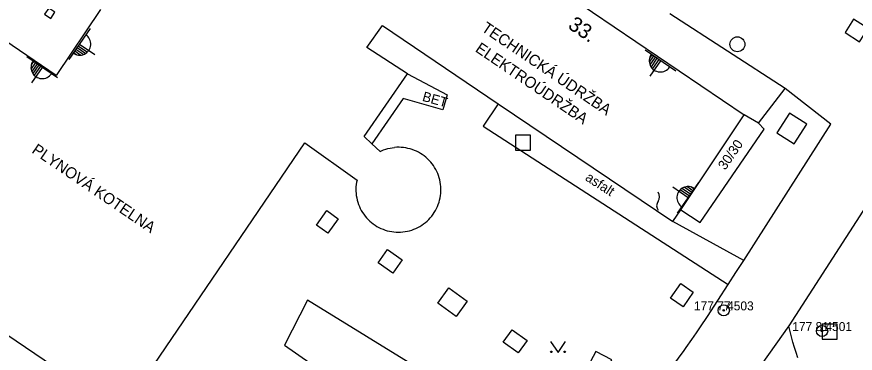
# Model space of a CAD drawing. Extents: x -539515 to -538098, y -1182060 to -1180157.
# Drawn here: x -538553.2 to -538497, y -1181696 to -1181673.4 of the extents above; entities that cross this region are included whole.
import ezdxf

# ---------------------------------------------------------------- set-up
doc = ezdxf.new("R2010")
doc.units = 0
for name, color, linetype in [('Vrstva 1', 7, 'Continuous'), ('Vrstva 13', 7, 'Continuous'), ('Vrstva 21', 7, 'Continuous'), ('Vrstva 22', 7, 'Continuous'), ('Vrstva 23', 7, 'Continuous'), ('Vrstva 24', 7, 'Continuous'), ('Vrstva 26', 7, 'Continuous'), ('Vrstva 27', 7, 'Continuous'), ('Vrstva 36', 7, 'Continuous'), ('Vrstva 37', 7, 'Continuous'), ('Vrstva 40', 7, 'Continuous'), ('Vrstva 41', 7, 'Continuous'), ('Vrstva 46', 7, 'Continuous'), ('Vrstva 88', 7, 'Continuous')]:
    doc.layers.add(name, color=color, linetype=linetype)

msp = doc.modelspace()

# ---------------------------------------------------------------- linework, layer by layer
at = {"layer": 'Vrstva 1'}
for p, q in [((-538524.38, -1181666.49), (-538504.42, -1181680.01)), ((-538547.542, -1181672.95), (-538550.529, -1181677.393)), ((-538550.529, -1181677.393), (-538555.71, -1181673.84)), ((-538529.702, -1181675.506), (-538528.65, -1181674.04)), ((-538528.65, -1181674.04), (-538520.899, -1181679.273)), ((-538526.98, -1181677.28), (-538529.702, -1181675.506)), ((-538529.885, -1181681.485), (-538526.98, -1181677.28)), ((-538520.899, -1181679.273), (-538509.19, -1181687.18)), ((-538508.659, -1181686.382), (-538504.42, -1181680.01)), ((-538529.359, -1181681.967), (-538529.885, -1181681.485)), ((-538546.15, -1181699.97), (-538533.849, -1181681.889)), ((-538533.849, -1181681.889), (-538530.361, -1181684.392)), ((-538529.359, -1181681.967), (-538528.81, -1181682.47)), ((-538528, -1181682.225), (-538527.85, -1181682.207)), ((-538527.699, -1181682.197), (-538527.85, -1181682.207)), ((-538527.548, -1181682.195), (-538527.699, -1181682.197)), ((-538527.397, -1181682.201), (-538527.548, -1181682.195)), ((-538527.247, -1181682.215), (-538527.397, -1181682.201)), ((-538528.81, -1181682.47), (-538528.723, -1181682.431)), ((-538528.723, -1181682.431), (-538528.583, -1181682.374)), ((-538528.583, -1181682.374), (-538528.441, -1181682.325)), ((-538528.441, -1181682.325), (-538528.295, -1181682.284)), ((-538528.295, -1181682.284), (-538528.148, -1181682.25)), ((-538528.148, -1181682.25), (-538528, -1181682.225)), ((-538527.098, -1181682.238), (-538527.247, -1181682.215)), ((-538526.95, -1181682.268), (-538527.098, -1181682.238)), ((-538526.804, -1181682.305), (-538526.95, -1181682.268)), ((-538526.66, -1181682.351), (-538526.804, -1181682.305)), ((-538526.518, -1181682.404), (-538526.66, -1181682.351)), ((-538526.38, -1181682.464), (-538526.518, -1181682.404)), ((-538526.245, -1181682.532), (-538526.38, -1181682.464)), ((-538526.114, -1181682.606), (-538526.245, -1181682.532)), ((-538525.987, -1181682.688), (-538526.114, -1181682.606)), ((-538525.865, -1181682.776), (-538525.987, -1181682.688)), ((-538525.747, -1181682.871), (-538525.865, -1181682.776)), ((-538525.634, -1181682.971), (-538525.747, -1181682.871)), ((-538525.527, -1181683.078), (-538525.634, -1181682.971)), ((-538525.426, -1181683.19), (-538525.527, -1181683.078)), ((-538525.331, -1181683.307), (-538525.426, -1181683.19)), ((-538525.242, -1181683.429), (-538525.331, -1181683.307)), ((-538525.16, -1181683.556), (-538525.242, -1181683.429)), ((-538525.085, -1181683.686), (-538525.16, -1181683.556)), ((-538525.016, -1181683.821), (-538525.085, -1181683.686)), ((-538524.955, -1181683.959), (-538525.016, -1181683.821)), ((-538530.361, -1181684.392), (-538530.392, -1181684.539)), ((-538524.901, -1181684.1), (-538524.955, -1181683.959)), ((-538524.855, -1181684.244), (-538524.901, -1181684.1)), ((-538524.817, -1181684.39), (-538524.855, -1181684.244)), ((-538524.786, -1181684.537), (-538524.817, -1181684.39)), ((-538530.43, -1181684.839), (-538530.437, -1181684.99)), ((-538530.437, -1181684.99), (-538530.435, -1181685.14)), ((-538530.415, -1181684.689), (-538530.43, -1181684.839)), ((-538530.392, -1181684.539), (-538530.415, -1181684.689)), ((-538524.763, -1181684.687), (-538524.786, -1181684.537)), ((-538524.748, -1181684.837), (-538524.763, -1181684.687)), ((-538524.741, -1181684.987), (-538524.748, -1181684.837)), ((-538524.742, -1181685.138), (-538524.741, -1181684.987)), ((-538530.435, -1181685.14), (-538530.426, -1181685.291)), ((-538530.426, -1181685.291), (-538530.409, -1181685.441)), ((-538530.409, -1181685.441), (-538530.384, -1181685.59)), ((-538524.793, -1181685.588), (-538524.768, -1181685.439)), ((-538524.768, -1181685.439), (-538524.751, -1181685.289)), ((-538524.751, -1181685.289), (-538524.742, -1181685.138)), ((-538530.384, -1181685.59), (-538530.351, -1181685.737)), ((-538530.351, -1181685.737), (-538530.311, -1181685.883)), ((-538530.311, -1181685.883), (-538530.262, -1181686.026)), ((-538530.262, -1181686.026), (-538530.206, -1181686.166)), ((-538524.97, -1181686.164), (-538524.915, -1181686.024)), ((-538524.915, -1181686.024), (-538524.867, -1181685.881)), ((-538524.867, -1181685.881), (-538524.826, -1181685.735)), ((-538524.826, -1181685.735), (-538524.793, -1181685.588)), ((-538530.206, -1181686.166), (-538530.143, -1181686.303)), ((-538530.143, -1181686.303), (-538530.073, -1181686.436)), ((-538530.073, -1181686.436), (-538529.996, -1181686.566)), ((-538529.996, -1181686.566), (-538529.912, -1181686.691)), ((-538529.912, -1181686.691), (-538529.821, -1181686.812)), ((-538525.355, -1181686.811), (-538525.265, -1181686.69)), ((-538525.265, -1181686.69), (-538525.181, -1181686.564)), ((-538525.181, -1181686.564), (-538525.104, -1181686.435)), ((-538525.104, -1181686.435), (-538525.033, -1181686.301)), ((-538525.033, -1181686.301), (-538524.97, -1181686.164)), ((-538509.19, -1181687.18), (-538508.659, -1181686.382)), ((-538529.821, -1181686.812), (-538529.724, -1181686.928)), ((-538529.724, -1181686.928), (-538529.621, -1181687.038)), ((-538529.621, -1181687.038), (-538529.513, -1181687.143)), ((-538529.513, -1181687.143), (-538529.399, -1181687.242)), ((-538529.399, -1181687.242), (-538529.28, -1181687.335)), ((-538525.896, -1181687.334), (-538525.777, -1181687.241)), ((-538525.777, -1181687.241), (-538525.663, -1181687.142)), ((-538525.663, -1181687.142), (-538525.555, -1181687.037)), ((-538525.555, -1181687.037), (-538525.452, -1181686.926)), ((-538525.452, -1181686.926), (-538525.355, -1181686.811)), ((-538529.28, -1181687.335), (-538529.156, -1181687.421)), ((-538529.156, -1181687.421), (-538529.028, -1181687.501)), ((-538529.028, -1181687.501), (-538528.896, -1181687.574)), ((-538528.896, -1181687.574), (-538528.76, -1181687.64)), ((-538528.76, -1181687.64), (-538528.62, -1181687.698)), ((-538528.62, -1181687.698), (-538528.478, -1181687.749)), ((-538528.478, -1181687.749), (-538528.334, -1181687.792)), ((-538528.334, -1181687.792), (-538528.187, -1181687.828)), ((-538528.187, -1181687.828), (-538528.039, -1181687.856)), ((-538527.137, -1181687.855), (-538526.989, -1181687.827)), ((-538526.989, -1181687.827), (-538526.842, -1181687.792)), ((-538526.842, -1181687.792), (-538526.697, -1181687.748)), ((-538526.697, -1181687.748), (-538526.555, -1181687.697)), ((-538526.555, -1181687.697), (-538526.416, -1181687.639)), ((-538526.416, -1181687.639), (-538526.28, -1181687.573)), ((-538526.28, -1181687.573), (-538526.148, -1181687.5)), ((-538526.148, -1181687.5), (-538526.02, -1181687.42)), ((-538526.02, -1181687.42), (-538525.896, -1181687.334)), ((-538528.039, -1181687.856), (-538527.889, -1181687.875)), ((-538527.889, -1181687.875), (-538527.739, -1181687.887)), ((-538527.739, -1181687.887), (-538527.588, -1181687.891)), ((-538527.588, -1181687.891), (-538527.437, -1181687.887)), ((-538527.437, -1181687.887), (-538527.286, -1181687.875)), ((-538527.286, -1181687.875), (-538527.137, -1181687.855)), ((-538546.563, -1181699.69), (-538559.58, -1181690.88))]:
    msp.add_line(p, q, dxfattribs=at)
at = {"layer": 'Vrstva 13'}
for p, q in [((-538503.46, -1181680.58), (-538501.66, -1181678.25)), ((-538527.26, -1181678.93), (-538529.359, -1181681.967)), ((-538520.899, -1181679.273), (-538521.91, -1181680.77)), ((-538503.46, -1181680.58), (-538504.42, -1181680.01)), ((-538521.91, -1181680.77), (-538505.5, -1181691.41)), ((-538507.37, -1181687.24), (-538503.07, -1181680.98)), ((-538503.07, -1181680.98), (-538503.46, -1181680.58)), ((-538508.659, -1181686.382), (-538507.37, -1181687.24)), ((-538504.43, -1181689.78), (-538509.19, -1181687.18)), ((-538533.69, -1181692.45), (-538535.23, -1181695.47)), ((-538515.94, -1181703.34), (-538533.69, -1181692.45)), ((-538535.23, -1181695.47), (-538519.39, -1181706.39))]:
    msp.add_line(p, q, dxfattribs=at)
for points in [[(-538497.65, -1181674.49), (-538496.679, -1181675.114), (-538496.11, -1181674.23), (-538497.081, -1181673.606), (-538497.65, -1181674.49)], [(-538526.98, -1181677.28), (-538524.31, -1181678.68), (-538524.61, -1181679.68), (-538527.26, -1181678.93)], [(-538501.07, -1181681.97), (-538500.216, -1181680.642), (-538501.37, -1181679.9), (-538502.224, -1181681.228), (-538501.07, -1181681.97)], [(-538532.39, -1181686.44), (-538531.62, -1181686.99), (-538532.317, -1181687.966), (-538533.087, -1181687.416), (-538532.39, -1181686.44)], [(-538528.31, -1181689.05), (-538527.334, -1181689.742), (-538527.97, -1181690.64), (-538528.946, -1181689.948), (-538528.31, -1181689.05)], [(-538524.2, -1181691.63), (-538522.977, -1181692.52), (-538523.72, -1181693.54), (-538524.943, -1181692.65), (-538524.2, -1181691.63)], [(-538508.67, -1181691.34), (-538507.83, -1181691.92), (-538508.512, -1181692.907), (-538509.352, -1181692.327), (-538508.67, -1181691.34)], [(-538519.97, -1181694.43), (-538518.966, -1181695.146), (-538519.56, -1181695.98), (-538520.564, -1181695.264), (-538519.97, -1181694.43)], [(-538500.819, -1181696.321), (-538500.94, -1181695.971), (-538501.052, -1181695.619), (-538501.157, -1181695.264), (-538501.255, -1181694.907), (-538501.344, -1181694.548), (-538501.426, -1181694.187), (-538501.43, -1181694.17)], [(-538513.85, -1181697.51), (-538513.288, -1181696.446), (-538514.349, -1181695.885), (-538514.912, -1181696.949), (-538513.85, -1181697.51)]]:
    msp.add_lwpolyline(points, dxfattribs=at)
at = {"layer": 'Vrstva 21'}
for centre, radius in [((-538505.786, -1181693.135), 0.375), ((-538505.786, -1181693.135), 0.05), ((-538499.197, -1181694.522), 0.375), ((-538499.197, -1181694.522), 0.05)]:
    msp.add_circle(centre, radius, dxfattribs=at)
at = {"layer": 'Vrstva 24'}
for centre, start, end in [((-538510.582, -1181685.517), 323.1301, 36.8699), ((-538509.782, -1181686.117), 143.1301, 216.8699)]:
    msp.add_arc(centre, 0.5, start, end, dxfattribs=at)
at = {"layer": 'Vrstva 26'}
for points in [[(-538519.73, -1181682.38), (-538518.73, -1181682.38), (-538518.73, -1181681.38), (-538519.73, -1181681.38)], [(-538499.19, -1181695.06), (-538498.19, -1181695.06), (-538498.19, -1181694.06), (-538499.19, -1181694.06)]]:
    msp.add_lwpolyline(points, close=True, dxfattribs=at)
at = {"layer": 'Vrstva 27'}
msp.add_lwpolyline([(-538550.882, -1181673.557), (-538550.603, -1181673.142), (-538551.018, -1181672.863), (-538551.297, -1181673.278)], close=True, dxfattribs=at)
msp.add_circle((-538504.87, -1181675.29), 0.5, dxfattribs=at)
at = {"layer": 'Vrstva 36'}
msp.add_lwpolyline([(-538517.391, -1181695.218), (-538516.891, -1181695.968), (-538516.391, -1181695.218)], dxfattribs=at)
for centre in [(-538517.341, -1181695.918), (-538516.442, -1181695.918)]:
    msp.add_circle(centre, 0.05, dxfattribs=at)
at = {"layer": 'Vrstva 37'}
for p, q in [((-538548.251, -1181674.24), (-538549.669, -1181676.3)), ((-538549.039, -1181675.385), (-538548.426, -1181675.808)), ((-538548.96, -1181675.27), (-538547.924, -1181675.983)), ((-538549.357, -1181675.847), (-538549.128, -1181676.004)), ((-538549.277, -1181675.731), (-538548.86, -1181676.019)), ((-538549.198, -1181675.616), (-538548.679, -1181675.973)), ((-538549.119, -1181675.501), (-538548.539, -1181675.9)), ((-538508.999, -1181677.098), (-538511.059, -1181675.68)), ((-538510.606, -1181675.992), (-538510.763, -1181676.221)), ((-538550.426, -1181677.544), (-538552.486, -1181676.126)), ((-538551.917, -1181676.518), (-538552.205, -1181676.935)), ((-538552.033, -1181676.438), (-538552.19, -1181676.667)), ((-538510.49, -1181676.072), (-538510.778, -1181676.489)), ((-538510.029, -1181676.389), (-538510.742, -1181677.425)), ((-538510.375, -1181676.151), (-538510.732, -1181676.67)), ((-538510.26, -1181676.23), (-538510.659, -1181676.81)), ((-538510.144, -1181676.31), (-538510.567, -1181676.923)), ((-538551.456, -1181676.835), (-538552.169, -1181677.871)), ((-538551.802, -1181676.597), (-538552.159, -1181677.116)), ((-538551.687, -1181676.676), (-538552.086, -1181677.256)), ((-538551.571, -1181676.756), (-538551.994, -1181677.369)), ((-538508.165, -1181685.583), (-538509.201, -1181684.87)), ((-538508.874, -1181686.613), (-538507.456, -1181684.553)), ((-538508.006, -1181685.352), (-538508.586, -1181684.953)), ((-538507.927, -1181685.237), (-538508.446, -1181684.88)), ((-538507.848, -1181685.122), (-538508.265, -1181684.834)), ((-538507.768, -1181685.006), (-538507.997, -1181684.849)), ((-538508.086, -1181685.468), (-538508.699, -1181685.045))]:
    msp.add_line(p, q, dxfattribs=at)
for centre, start, end in [((-538548.953, -1181675.275), 234.8473, 56.0933), ((-538510.034, -1181676.396), 144.8473, 326.0933), ((-538551.461, -1181676.842), 144.8473, 326.0933), ((-538508.172, -1181685.578), 54.8473, 236.0933)]:
    msp.add_arc(centre, 0.75, start, end, dxfattribs=at)
at = {"layer": 'Vrstva 88'}
for p, q in [((-538501.66, -1181678.25), (-538509.39, -1181673.25)), ((-538498.61, -1181680.64), (-538501.66, -1181678.25)), ((-538504.43, -1181689.78), (-538498.61, -1181680.64)), ((-538496.02, -1181685.78), (-538501.43, -1181694.17)), ((-538501.43, -1181694.17), (-538507.26, -1181702.37))]:
    msp.add_line(p, q, dxfattribs=at)
for points in [[(-538506.885, -1181693.536), (-538505.5, -1181691.41), (-538504.965, -1181690.595), (-538504.43, -1181689.78)], [(-538511.996, -1181699.865), (-538511.62, -1181699.508), (-538511.295, -1181699.19), (-538511.015, -1181698.909), (-538510.773, -1181698.66), (-538510.563, -1181698.44), (-538510.382, -1181698.245), (-538510.226, -1181698.073), (-538509.956, -1181697.768), (-538509.757, -1181697.535), (-538509.61, -1181697.359), (-538509.393, -1181697.092), (-538509.18, -1181696.82), (-538508.932, -1181696.493), (-538508.703, -1181696.184), (-538508.491, -1181695.892), (-538508.295, -1181695.618), (-538507.933, -1181695.1), (-538507.621, -1181694.643), (-538507.351, -1181694.242), (-538506.885, -1181693.536)]]:
    msp.add_lwpolyline(points, dxfattribs=at)

# ---------------------------------------------------------------- texts
at = {"layer": 'Vrstva 22'}
for s, p in [('177 77 ', (-538507.786, -1181693.135)), ('177 81 ', (-538501.197, -1181694.522))]:
    msp.add_text(s, height=0.6, dxfattribs=at).set_placement(p)
at = {"layer": 'Vrstva 23'}
for s, p in [(' 4503', (-538505.786, -1181693.135)), (' 4501', (-538499.197, -1181694.522))]:
    msp.add_text(s, height=0.6, dxfattribs=at).set_placement(p)
at = {"layer": 'Vrstva 40'}
for s, rotation, p in [('BET', 344.1975, (-538526.031, -1181679.07)), ('30/30', 55.5148, (-538505.687, -1181683.765)), ('asfalt', 327.0412, (-538515.118, -1181684.373))]:
    msp.add_text(s, height=0.65, rotation=rotation, dxfattribs=at).set_placement(p)
at = {"layer": 'Vrstva 41'}
for s, p in [('TECHNICKÁ ÚDRŽBA', (-538522.08, -1181674.357)), ('ELEKTROÚDRŽBA', (-538522.492, -1181675.736)), ('PLYNOVÁ KOTELNA', (-538552.212, -1181682.528))]:
    msp.add_text(s, height=0.75, rotation=325.7691, dxfattribs=at).set_placement(p)
at = {"layer": 'Vrstva 46'}
msp.add_text('33.', height=1, rotation=325.8552, dxfattribs=at).set_placement((-538516.288, -1181674.173))

doc.saveas('drawing.dxf')
